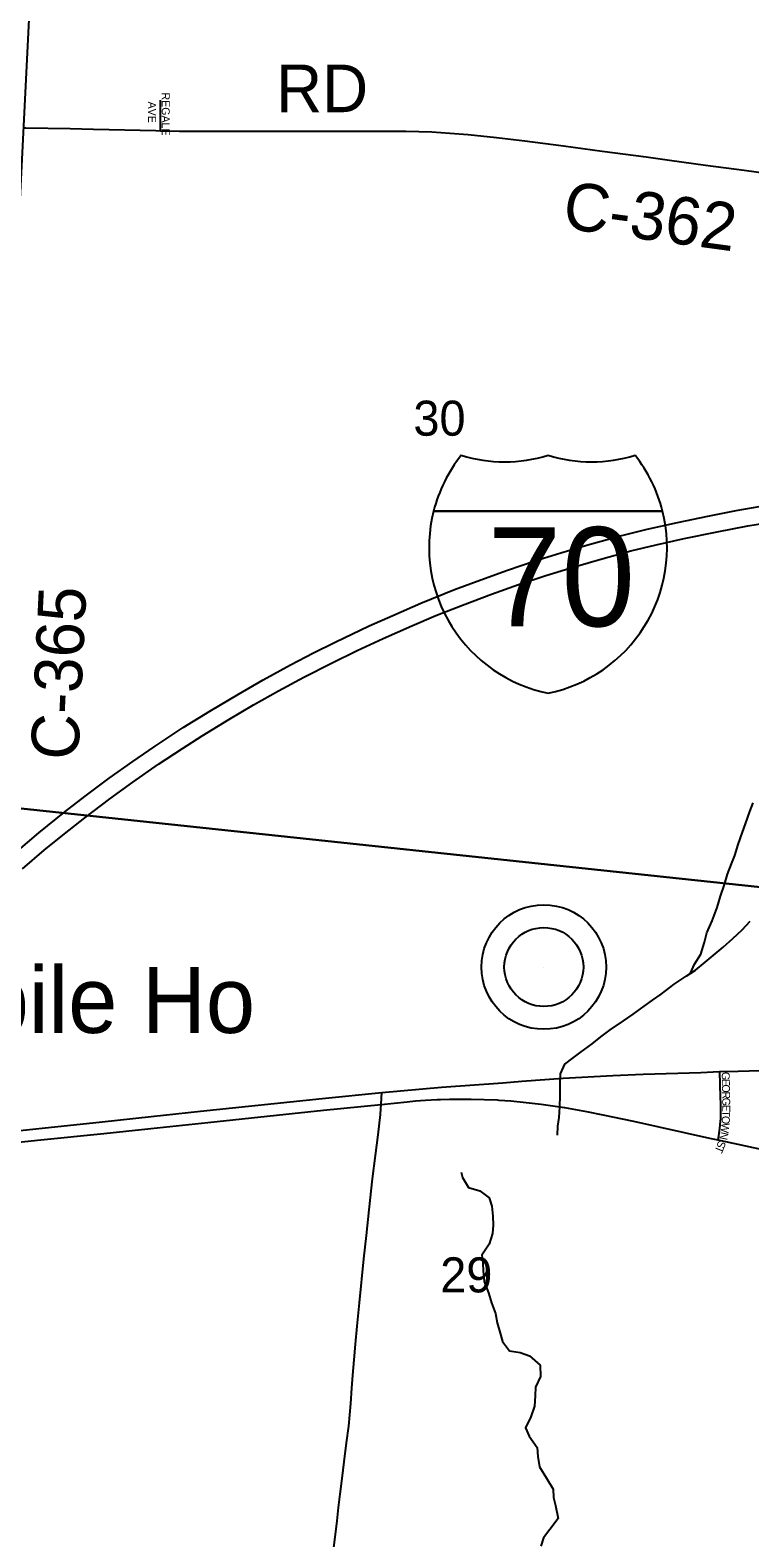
# Model space of a CAD drawing. Extents: x 1410790 to 1770854, y 566777 to 831614.
# Drawn here: x 1637142 to 1641677, y 700569 to 710078 of the extents above; entities that cross this region are included whole.
import ezdxf

# ---------------------------------------------------------------- set-up
doc = ezdxf.new("R2010")
doc.units = 0
for name, color, linetype in [('GM_X_County_Road', 7, 'Continuous'), ('GM_X_County_Road_Text', 7, 'Continuous'), ('GM_X_Interstate_Location', 7, 'Continuous'), ('GM_X_Interstate_Route', 7, 'Continuous'), ('GM_X_Interstate_Shield', 7, 'Continuous'), ('GM_X_Minor_River', 7, 'Continuous'), ('GM_X_Section', 7, 'Continuous'), ('GM_X_Section_Text', 7, 'Continuous'), ('GM_X_Township_Road', 7, 'Continuous'), ('GM_X_Township_Subdivision', 7, 'Continuous'), ('GM_X_Township_Subdivision_Text', 7, 'Continuous'), ('GM_X_Unincorporated', 7, 'Continuous'), ('GM_X_Unincorporated_Location', 7, 'Continuous'), ('GM_X_Unincorporated_Text', 7, 'Continuous'), ('GM_X_US_Route', 7, 'Continuous')]:
    doc.layers.add(name, color=color, linetype=linetype)

msp = doc.modelspace()

# ---------------------------------------------------------------- linework, layer by layer
at = {"layer": 'GM_X_County_Road'}
for points in [[(1637099.9, 709461.3), (1637114.4, 709461.2), (1637393.1, 709457), (1637540.6, 709453.2), (1637934.2, 709444.3), (1637962.5, 709443.7)], [(1637962.5, 709443.7), (1638081.8, 709441), (1638229.5, 709440.2), (1638377.1, 709440.9), (1638606.6, 709440.5), (1638934.6, 709441.7), (1639147.9, 709441.8), (1639508.7, 709440.2), (1639672.5, 709436.1), (1639786.9, 709429.4), (1639901.3, 709420), (1640080.5, 709401), (1640259.5, 709379.2), (1640503.5, 709348.3), (1640747.2, 709314.2), (1641023.7, 709278.3), (1641170, 709258.7), (1641397.5, 709227.3), (1641641.4, 709195.1), (1641852.8, 709166.7)]]:
    msp.add_lwpolyline(points, dxfattribs=at)
at = {"layer": 'GM_X_Interstate_Route'}
for points in [[(1637052.9, 704894.2), (1637195.7, 705015.6), (1637359.9, 705147.7), (1637488.4, 705246.8), (1637639.8, 705359.6), (1637789.3, 705466), (1637922.4, 705557.8), (1638105.9, 705678.9), (1638272.9, 705783.5), (1638453.7, 705890.4), (1638609.9, 705980.4), (1638782.5, 706074.6), (1638927.9, 706150.4), (1639062.9, 706218.5), (1639278.5, 706321.2), (1639426.3, 706387.3), (1639604.3, 706464.4), (1639816.2, 706549.7), (1639981.4, 706612.1), (1640149.3, 706671.7), (1640322.7, 706730.4), (1640485.1, 706780.9), (1640656.7, 706832.3), (1640862.2, 706888.3), (1641031.1, 706930.5), (1641220.7, 706973.2), (1641413.1, 707013.8), (1641590.2, 707047.6), (1641735.8, 707074.5)], [(1637093.4, 704788.1), (1637230.7, 704905.2), (1637357.5, 705009.4), (1637486.5, 705110.9), (1637643.6, 705229.6), (1637789.5, 705335.9), (1637951.3, 705448), (1638101.3, 705548.4), (1638225.7, 705628.1), (1638393.7, 705730.8), (1638549.2, 705822.4), (1638706.4, 705911.1), (1638865.4, 705996.6), (1639040.6, 706086.5), (1639202.7, 706165.9), (1639366.2, 706242.2), (1639546.2, 706322.1), (1639697.5, 706385.6), (1639865.3, 706452.1), (1640049.6, 706521.4), (1640219.8, 706581.6), (1640391.1, 706638.5), (1640563.5, 706692), (1640752.7, 706746.7), (1640927, 706793.5), (1641086.4, 706832.6), (1641262.6, 706871.9), (1641471.5, 706914.8), (1641665.1, 706950.9), (1641875.6, 706985.2)]]:
    msp.add_lwpolyline(points, dxfattribs=at)
at = {"layer": 'GM_X_Interstate_Shield'}
for p, q in [((1639684.3, 707045), (1641127.1, 707045)), ((1641127.1, 707045), (1639684.3, 707045)), ((1641127.1, 707045), (1639684.3, 707045))]:
    msp.add_line(p, q, dxfattribs=at)
for centre, start, end in [((1640593.2, 706815.1), 141.66896, 165.80665), ((1640131.7, 708293.1), 253.00908, 286.99093), ((1640679.6, 708293.1), 253.00908, 286.99093), ((1640218.2, 706815.1), 14.19335, 38.33104), ((1640593.2, 706815.1), 165.80665, 258.46304), ((1640218.2, 706815.1), 281.53696, 14.19335)]:
    msp.add_arc(centre, 937.5, start, end, dxfattribs=at)
at = {"layer": 'GM_X_Minor_River'}
for points in [[(1641304.2, 704130.1), (1641328.3, 704186.4), (1641368.8, 704250.2), (1641391.4, 704326.2), (1641405.9, 704384.1), (1641440.6, 704460), (1641471.3, 704543.9), (1641491.9, 704615.9), (1641516.6, 704689.8), (1641537.1, 704755.8), (1641561.7, 704819.7), (1641582.1, 704873.6), (1641602.7, 704941.6), (1641631.4, 705019.5), (1641649.8, 705071.4), (1641676.5, 705149.4), (1641699, 705205.3)], [(1640465.1, 703107.9), (1640468, 703165.7), (1640476.5, 703219.7), (1640479.1, 703287.8), (1640481.7, 703357.9), (1640482.3, 703428.1), (1640484.9, 703496.2), (1640511.4, 703556.1), (1640563.7, 703595.7), (1640614, 703633.3), (1640684.4, 703684.8), (1640738.7, 703728.5), (1640797.1, 703772.1), (1640881.5, 703829.5), (1640941.8, 703871), (1641012.2, 703922.6), (1641064.5, 703960.2), (1641118.8, 703997.8), (1641199.3, 704061.2), (1641275.6, 704110.7), (1641333.9, 704150.3), (1641396.3, 704199.9), (1641509.1, 704295.1), (1641569.5, 704348.7), (1641627.9, 704404.3), (1641678.3, 704458)], [(1639858.4, 702876), (1639865.7, 702842.2), (1639903.1, 702777.8), (1639974.8, 702757.1), (1640034.4, 702712.5), (1640051.9, 702660.3), (1640057.4, 702598.1), (1640058.8, 702540), (1640054.4, 702488), (1640033.8, 702422), (1639987.3, 702352.3), (1639994.8, 702302.1), (1639996.4, 702252), (1640001.8, 702185.9), (1640029.1, 702113.5), (1640048.6, 702051.2), (1640073.9, 701982.9), (1640085.4, 701924.7), (1640102.8, 701860.5), (1640118.3, 701808.2), (1640161.8, 701747.8), (1640229.6, 701737.2), (1640289.4, 701716.7), (1640354.8, 701658), (1640358.2, 701585.8), (1640325.6, 701520), (1640325.1, 701463.9), (1640320.6, 701399.9), (1640296, 701331.9), (1640263.4, 701262.1), (1640286.9, 701209.8), (1640336.3, 701139.3), (1640341.7, 701081.2), (1640351.2, 701017), (1640396.5, 700944.5), (1640437.9, 700876), (1640439.4, 700823.9), (1640453, 700773.7), (1640468.2, 700691.5), (1640417.6, 700621.8), (1640377.2, 700570), (1640360.8, 700516.1)]]:
    msp.add_lwpolyline(points, dxfattribs=at)
at = {"layer": 'GM_X_Section'}
for points in [[(1637163.8, 710735.7), (1642713.2, 710159), (1642178.8, 704626.9), (1636885.2, 705190.3)], [(1636885.2, 705190.3), (1642178.8, 704626.9), (1641622.4, 699407), (1636360.6, 699952)]]:
    msp.add_lwpolyline(points, close=True, dxfattribs=at)
at = {"layer": 'GM_X_Township_Road'}
for points in [[(1639353.8, 703303), (1639355.9, 703341.3), (1639357.8, 703378.5)], [(1639053.2, 700490.3), (1639066.6, 700590), (1639076.5, 700676.3), (1639085.7, 700759.7), (1639096.3, 700845.3), (1639108.3, 700943.5), (1639120.3, 701047.5), (1639135.2, 701167.7), (1639149.3, 701273.1), (1639162.6, 701416.6), (1639169.1, 701513.7), (1639174.9, 701594.5), (1639183.4, 701691.9), (1639191.8, 701789.6), (1639202.3, 701903.8), (1639217.3, 702050.6), (1639245, 702328.6), (1639260.5, 702474.8), (1639277.2, 702637.9), (1639299.6, 702833.4), (1639318.2, 702979.8), (1639334.2, 703109.9), (1639348.5, 703238.3), (1639352.2, 703274.3), (1639353.8, 703303)]]:
    msp.add_lwpolyline(points, dxfattribs=at)
at = {"layer": 'GM_X_Township_Subdivision'}
for points in [[(1637962.5, 709443.7), (1637962.6, 709450.9), (1637963.2, 709535.2), (1637963.2, 709637.5)], [(1641485.4, 703509.3), (1641487.6, 703427.8), (1641490.8, 703350), (1641492.2, 703304.8), (1641493.1, 703277.7), (1641493.1, 703254.2), (1641492.7, 703233.5), (1641492, 703211.4), (1641490.6, 703196.1), (1641488.4, 703173.5), (1641486.1, 703151.3), (1641482.3, 703120.3), (1641479.5, 703102.2), (1641475, 703079.3)]]:
    msp.add_lwpolyline(points, dxfattribs=at)
at = {"layer": 'GM_X_Unincorporated'}
for radius in [392.8, 249]:
    msp.add_circle((1640378.9, 704169.1), radius, dxfattribs=at)
at = {"layer": 'GM_X_Unincorporated_Location'}
msp.add_line((1640378.9, 704169.1), (1640378.9, 704169.1), dxfattribs=at)
at = {"layer": 'GM_X_US_Route'}
for points in [[(1636796.2, 703109.6), (1637595.3, 703192.8), (1637903.8, 703225.6), (1638215.7, 703259), (1638982.4, 703340.3), (1639357.8, 703378.5), (1639733.7, 703410.6), (1640121.1, 703439.6), (1640240.3, 703448.5), (1640501.6, 703467.3), (1640812.8, 703485.7), (1641004, 703492.5), (1641368.2, 703504.5), (1641485.4, 703509.3), (1641602.9, 703511.9), (1641880.2, 703520.9)], [(1636685.4, 703023.9), (1637208.6, 703078.8), (1637605.1, 703119.2), (1637883, 703148.7), (1637902.7, 703150.8), (1638260.5, 703189.5), (1638693.5, 703233.8), (1638991.2, 703267.1), (1639353.8, 703303), (1639518.3, 703319.5), (1639570.4, 703324.4), (1639632.8, 703330.1), (1639707.1, 703333.9), (1639726.6, 703334.4)], [(1639726.6, 703334.4), (1639784.7, 703335.8), (1639856.6, 703336.6), (1639921.2, 703335.8), (1640001.8, 703333.4), (1640084.6, 703330.9), (1640095.5, 703330.1), (1640170.4, 703324.3), (1640248.9, 703317.8), (1640362, 703304.8), (1640508.4, 703284), (1640647.2, 703258.6), (1640750.3, 703237.5), (1640944, 703197.2), (1641423.5, 703090.1), (1641475, 703079.3), (1641872.5, 702993.9)]]:
    msp.add_lwpolyline(points, dxfattribs=at)

# ---------------------------------------------------------------- texts
at = {"layer": 'GM_X_County_Road_Text'}
for s, rotation, p in [('RD', 0.00001, (1638692.1, 709560.8)), ('C-362', 352.25981, (1640488.9, 708829.9)), ('C-365', 87.24797, (1637443.9, 705470.9))]:
    msp.add_text(s, height=300, rotation=rotation, dxfattribs=at).set_placement(p)
at = {"layer": 'GM_X_Interstate_Location'}
for s in ['-', '.', ',']:
    msp.add_text(s, height=1, dxfattribs=at).set_placement((1640405.5, 706646))
msp.add_text('70', height=1, rotation=0.00001, dxfattribs=at).set_placement((1640201.2, 706439))
at = {"layer": 'GM_X_Interstate_Shield'}
msp.add_text('70', height=625, dxfattribs=at).set_placement((1640024.4, 706318.4))
at = {"layer": 'GM_X_Section_Text'}
for s, p in [('30', (1639556.7, 707520.3)), ('29', (1639726, 702117.1))]:
    msp.add_text(s, height=221, rotation=0.00001, dxfattribs=at).set_placement(p)
at = {"layer": 'GM_X_Township_Subdivision_Text'}
for s, rotation, p in [('AVE', 270, (1637885, 709627.5)), ('REGALE', 270, (1637971.1, 709684.7)), ('G', 271.07104, (1641499.9, 703507.3)), ('E', 271.09963, (1641500.7, 703463.3)), ('O', 271.07104, (1641501.3, 703428.1)), ('R', 271.09825, (1641502.2, 703384.1)), ('G', 271.07104, (1641502.9, 703344.5)), ('O', 267.1354, (1641502.3, 703231.1)), ('T', 267.89608, (1641503.6, 703266.1)), ('E', 269.69944, (1641503.7, 703300.8)), ('N', 257.84571, (1641494.7, 703132.3)), ('W', 264.32453, (1641500.1, 703187.8)), ('T', 248.19351, (1641469.3, 703046)), ('S', 249.42636, (1641481.5, 703078.7))]:
    msp.add_text(s, height=50, rotation=rotation, dxfattribs=at).set_placement(p)
at = {"layer": 'GM_X_Unincorporated_Text'}
msp.add_text('Harmony Estates Mobile Ho', height=417, rotation=0.00001, dxfattribs=at).set_placement((1631616.9, 703753.3))

doc.saveas('drawing.dxf')
